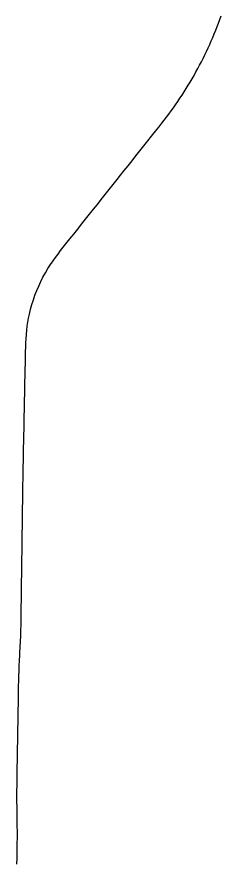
# Model space of a CAD drawing. Extents: x 0 to 34, y 0 to 22.
# Drawn here: x 4.6479 to 4.699, y 20.0352 to 20.2473 of the extents above; entities that cross this region are included whole.
import ezdxf

# ---------------------------------------------------------------- set-up
doc = ezdxf.new("R2010")
doc.units = 0
doc.layers.add('GM_X_State_Route', color=7, linetype='Continuous')

msp = doc.modelspace()

# ---------------------------------------------------------------- linework, layer by layer
at = {"layer": 'GM_X_State_Route'}
for points in [[(4.64986008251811, 20.15259556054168), (4.649891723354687, 20.15417711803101), (4.649923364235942, 20.155758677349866), (4.649955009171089, 20.1573402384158), (4.649987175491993, 20.15892179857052), (4.650018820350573, 20.160503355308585), (4.65003780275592, 20.161430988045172), (4.650056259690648, 20.162358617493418), (4.65009001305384, 20.1634302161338), (4.650123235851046, 20.164502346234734), (4.650177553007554, 20.165573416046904), (4.650231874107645, 20.166644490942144), (4.650306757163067, 20.167713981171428), (4.650381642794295, 20.168783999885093), (4.650504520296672, 20.16979969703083), (4.650655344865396, 20.17081118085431), (4.650834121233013, 20.171817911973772), (4.651040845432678, 20.17281990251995), (4.6513277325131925, 20.174021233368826), (4.651654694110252, 20.175212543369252), (4.65202121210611, 20.176392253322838), (4.65242728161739, 20.177558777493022), (4.652871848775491, 20.178711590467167), (4.653354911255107, 20.179848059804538), (4.653875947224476, 20.180968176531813), (4.654434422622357, 20.182070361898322), (4.655029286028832, 20.183153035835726), (4.655660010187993, 20.18421514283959), (4.656326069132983, 20.18525510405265), (4.656951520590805, 20.186126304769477), (4.657576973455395, 20.186997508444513), (4.658219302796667, 20.18785657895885), (4.658861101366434, 20.188715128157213), (4.6595197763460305, 20.189561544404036), (4.660178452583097, 20.190407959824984), (4.661162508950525, 20.19164673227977), (4.662146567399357, 20.192885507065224), (4.663130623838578, 20.194124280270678), (4.664114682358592, 20.19536305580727), (4.665098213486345, 20.19660182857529), (4.666081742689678, 20.19784060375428), (4.667065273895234, 20.19907937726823), (4.668048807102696, 20.200318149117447), (4.669032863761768, 20.20155692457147), (4.67001639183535, 20.202796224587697), (4.6710004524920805, 20.20403499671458), (4.671983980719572, 20.20527430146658), (4.67296804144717, 20.206513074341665), (4.673862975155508, 20.20764004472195), (4.674757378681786, 20.208767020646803), (4.675741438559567, 20.21000579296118), (4.676724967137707, 20.211244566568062), (4.677708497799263, 20.212483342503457), (4.678692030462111, 20.213722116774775), (4.67967556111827, 20.21496088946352), (4.680659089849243, 20.216199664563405), (4.681642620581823, 20.21743843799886), (4.682626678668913, 20.218677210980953), (4.683410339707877, 20.219664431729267), (4.684194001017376, 20.22065165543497), (4.68478622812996, 20.221413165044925), (4.6853784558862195, 20.222175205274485), (4.68595433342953, 20.22294884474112), (4.686530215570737, 20.223723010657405), (4.687089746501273, 20.22450931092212), (4.687649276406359, 20.225295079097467), (4.688192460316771, 20.226092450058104), (4.688735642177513, 20.22688982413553), (4.689261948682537, 20.227698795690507), (4.689787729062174, 20.228507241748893), (4.690297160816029, 20.2293267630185), (4.690806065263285, 20.230146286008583), (4.691298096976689, 20.230976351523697), (4.691790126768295, 20.23180641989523), (4.6922642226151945, 20.23264650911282), (4.6927388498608, 20.233486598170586), (4.693195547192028, 20.234336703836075), (4.693652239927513, 20.2351862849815), (4.694091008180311, 20.23604535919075), (4.694529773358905, 20.236904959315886), (4.694950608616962, 20.237772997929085), (4.695370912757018, 20.23864103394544), (4.695773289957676, 20.239518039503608), (4.696175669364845, 20.240395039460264), (4.6965595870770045, 20.24127995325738), (4.696943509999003, 20.242165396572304), (4.697308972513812, 20.243058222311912), (4.697674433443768, 20.243951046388), (4.69802091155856, 20.244851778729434), (4.698367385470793, 20.245751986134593), (4.698694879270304, 20.24665905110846), (4.699022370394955, 20.247566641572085)], [(4.647921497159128, 20.034966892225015), (4.647949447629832, 20.036548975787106), (4.647972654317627, 20.037872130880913), (4.647995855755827, 20.03919580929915), (4.648009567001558, 20.040341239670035), (4.648022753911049, 20.041486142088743), (4.648014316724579, 20.043068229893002), (4.648006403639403, 20.0445364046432), (4.647998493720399, 20.046005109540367), (4.647971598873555, 20.047587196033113), (4.647955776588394, 20.048488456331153), (4.647940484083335, 20.049389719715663), (4.647927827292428, 20.0505240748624), (4.647914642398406, 20.05165790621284), (4.647923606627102, 20.053239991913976), (4.64793204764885, 20.054717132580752), (4.6479410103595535, 20.056194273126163), (4.647968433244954, 20.057776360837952), (4.647995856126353, 20.059358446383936), (4.648023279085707, 20.060940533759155), (4.64805070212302, 20.06252262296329), (4.6480781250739, 20.064104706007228), (4.64810554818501, 20.065686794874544), (4.648132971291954, 20.06726888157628), (4.648160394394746, 20.068850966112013), (4.648187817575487, 20.070433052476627), (4.648215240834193, 20.072015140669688), (4.648242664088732, 20.073597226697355), (4.648270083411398, 20.075179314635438), (4.648297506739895, 20.07676140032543), (4.648321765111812, 20.078178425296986), (4.648346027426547, 20.079595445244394), (4.648376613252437, 20.080873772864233), (4.648407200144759, 20.082151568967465), (4.648454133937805, 20.083429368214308), (4.64850107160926, 20.08470716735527), (4.6485643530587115, 20.085984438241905), (4.648628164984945, 20.08726118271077), (4.648667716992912, 20.087963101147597), (4.648736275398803, 20.089364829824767), (4.6488053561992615, 20.09076603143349), (4.648853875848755, 20.09216828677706), (4.648902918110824, 20.09357001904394), (4.648931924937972, 20.09497280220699), (4.6489609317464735, 20.096375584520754), (4.648982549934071, 20.09795767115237), (4.649004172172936, 20.09953975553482), (4.649025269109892, 20.101121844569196), (4.649046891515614, 20.1027039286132), (4.649067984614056, 20.104286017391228), (4.6490896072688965, 20.105868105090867), (4.6491107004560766, 20.107450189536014), (4.649128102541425, 20.108731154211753), (4.649145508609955, 20.110012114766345), (4.649167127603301, 20.111594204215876), (4.649188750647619, 20.113176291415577), (4.649209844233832, 20.114758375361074), (4.649231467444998, 20.11634046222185), (4.649252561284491, 20.117922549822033), (4.649274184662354, 20.119504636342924), (4.649295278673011, 20.121086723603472), (4.649316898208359, 20.12266880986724), (4.649337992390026, 20.124250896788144), (4.649359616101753, 20.12583298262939), (4.649380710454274, 20.127415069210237), (4.649402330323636, 20.128997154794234), (4.649418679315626, 20.130196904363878), (4.6494345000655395, 20.1313961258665), (4.649466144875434, 20.132977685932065), (4.649497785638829, 20.134559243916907), (4.6495294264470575, 20.136140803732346), (4.649561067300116, 20.13772236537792), (4.649592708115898, 20.13930392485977), (4.64962435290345, 20.1408854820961), (4.649655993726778, 20.142467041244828), (4.649687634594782, 20.144048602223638), (4.6497198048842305, 20.14563016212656), (4.649751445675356, 20.14721171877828), (4.649783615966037, 20.148793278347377), (4.6498152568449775, 20.15037483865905), (4.649837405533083, 20.151484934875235), (4.64986008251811, 20.15259556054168)]]:
    msp.add_lwpolyline(points, dxfattribs=at)

doc.saveas('drawing.dxf')
